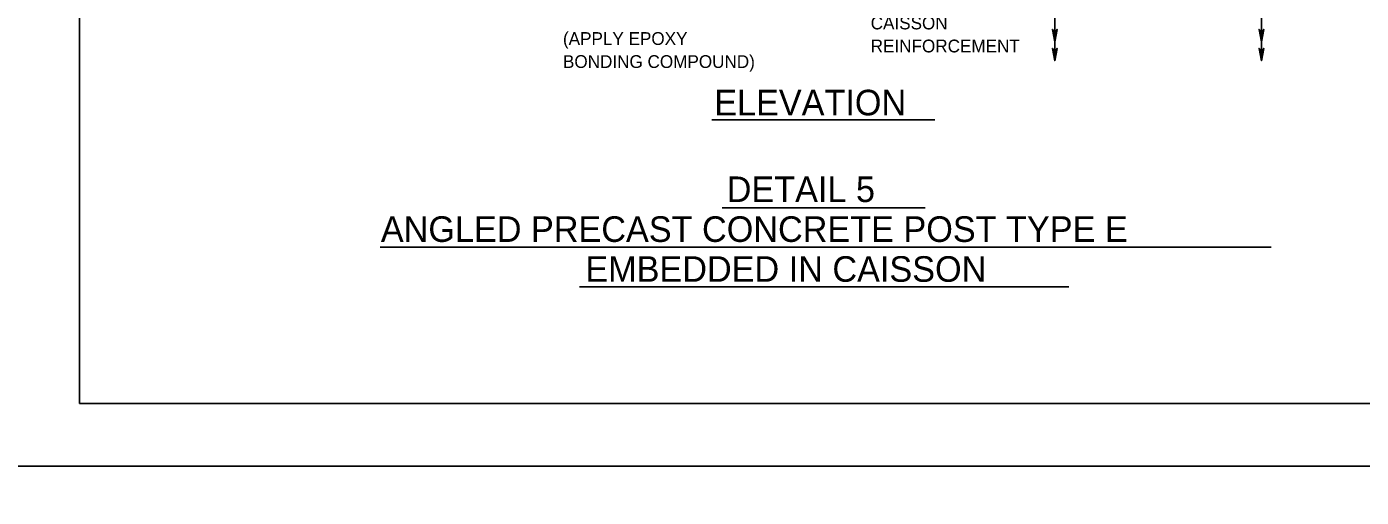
# Model space of a CAD drawing. Extents: x 3351 to 8430, y -3586 to 1457.
# Drawn here: x 3788.6 to 4109.3, y -2999.8 to -2886.8 of the extents above; entities that cross this region are included whole.
import ezdxf

# ---------------------------------------------------------------- set-up
doc = ezdxf.new("R2010")
doc.units = 0
for name, color, linetype in [('1', 7, 'Continuous'), ('2', 7, 'Continuous'), ('PLT-BNDY', 7, 'Continuous')]:
    doc.layers.add(name, color=color, linetype=linetype)

msp = doc.modelspace()

# ---------------------------------------------------------------- linework, layer by layer
at = {"layer": '1'}
for p, q in [((4085.26, -2762.43), (4085.26, -2894.96)), ((4035.62, -2848.32), (4035.62, -2894.96)), ((3953.27, -2909.17), (4006.84, -2909.17)), ((3955.73, -2930.25), (4004.44, -2930.25)), ((3873.53, -2939.76), (4087.56, -2939.76)), ((3921.46, -2949.27), (4039.03, -2949.27))]:
    msp.add_line(p, q, dxfattribs=at)
for points in [[(4035.62, -2890.41), (4035.06, -2887.43), (4035.22, -2887.66), (4035.42, -2887.77), (4035.62, -2887.81), (4035.82, -2887.77), (4036.02, -2887.66), (4036.18, -2887.43), (4035.62, -2890.41), (4036.02, -2887.66), (4035.82, -2887.77), (4035.62, -2890.41), (4035.62, -2887.81), (4035.42, -2887.77), (4035.62, -2890.41), (4035.22, -2887.66)], [(4085.26, -2890.41), (4084.7, -2887.43), (4084.86, -2887.66), (4085.06, -2887.77), (4085.26, -2887.81), (4085.46, -2887.77), (4085.66, -2887.66), (4085.82, -2887.43), (4085.26, -2890.41), (4085.66, -2887.66), (4085.46, -2887.77), (4085.26, -2890.41), (4085.26, -2887.81), (4085.06, -2887.77), (4085.26, -2890.41), (4084.86, -2887.66)], [(4035.62, -2894.96), (4035.06, -2891.98), (4035.22, -2892.21), (4035.42, -2892.33), (4035.62, -2892.36), (4035.82, -2892.33), (4036.02, -2892.21), (4036.18, -2891.98), (4035.62, -2894.96), (4036.02, -2892.21), (4035.82, -2892.33), (4035.62, -2894.96), (4035.62, -2892.36), (4035.42, -2892.33), (4035.62, -2894.96), (4035.22, -2892.21)], [(4085.26, -2894.96), (4084.7, -2891.98), (4084.86, -2892.21), (4085.06, -2892.33), (4085.26, -2892.36), (4085.46, -2892.33), (4085.66, -2892.21), (4085.82, -2891.98), (4085.26, -2894.96), (4085.66, -2892.21), (4085.46, -2892.33), (4085.26, -2894.96), (4085.26, -2892.36), (4085.06, -2892.33), (4085.26, -2894.96), (4084.86, -2892.21)]]:
    msp.add_lwpolyline(points, dxfattribs=at)
at = {"layer": '2'}
for p, q in [((3801.34, -2977.31), (3801.34, -2413.31)), ((4587.34, -2977.31), (3801.34, -2977.31))]:
    msp.add_line(p, q, dxfattribs=at)
at = {"layer": 'PLT-BNDY'}
for points in [[(3761.34, -2398.31), (4602.34, -2398.31), (4602.34, -2992.31), (3761.34, -2992.31)], [(3761.34, -2992.31), (4602.34, -2992.31), (4602.34, -3586.31), (3761.34, -3586.31)]]:
    msp.add_lwpolyline(points, close=True, dxfattribs=at)

# ---------------------------------------------------------------- texts
at = {"layer": '1'}
for s, height, p in [('CAISSON', 3.072, (3991.39, -2887.41)), ('(APPLY EPOXY', 3.072, (3917.47, -2891.15)), ('REINFORCEMENT', 3.072, (3991.39, -2892.94)), ('BONDING COMPOUND)', 3.072, (3917.47, -2896.68)), ('ELEVATION', 6.144, (3953.8, -2908.06)), ('DETAIL 5', 6.144, (3956.81, -2928.88)), ('ANGLED PRECAST CONCRETE POST TYPE E', 6.1439, (3873.72, -2938.46)), ('EMBEDDED IN CAISSON', 6.1439, (3922.85, -2948.04))]:
    msp.add_text(s, height=height, dxfattribs=at).set_placement(p)

doc.saveas('drawing.dxf')
